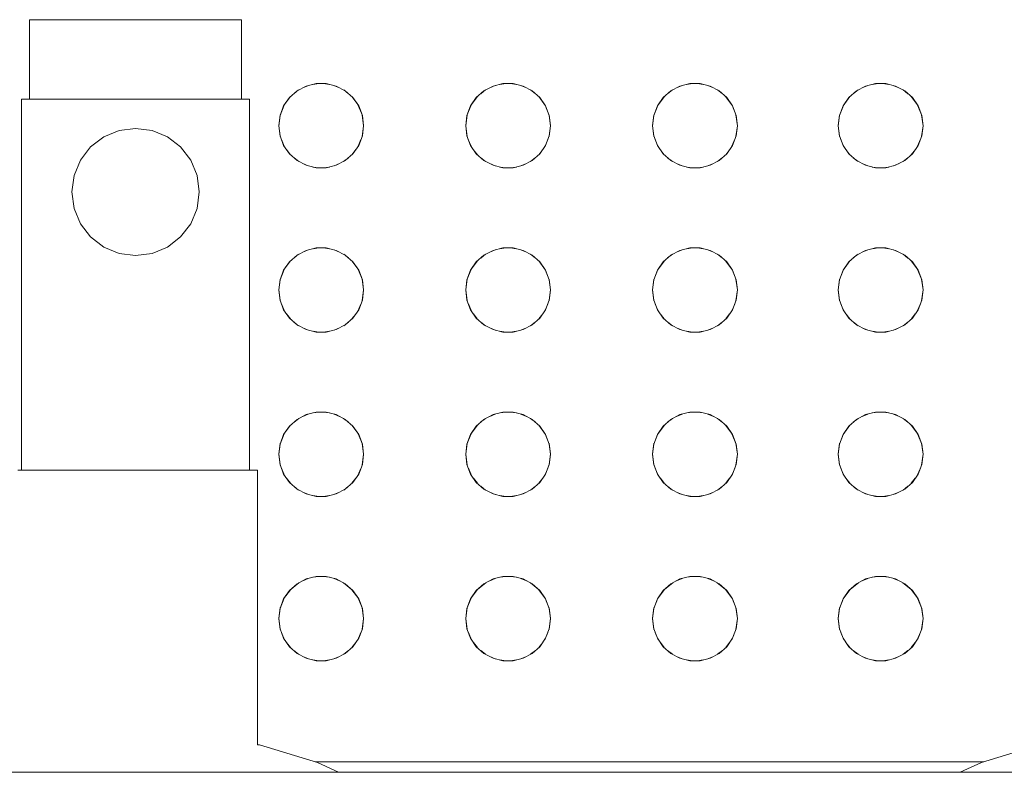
# Model space of a CAD drawing. Header units: millimetres. Extents: x 2 to 902, y -447 to 199.
# Tile 470 of 656: x 21.264 to 21.636, y 147.93 to 148.214. Entities that reach past the tile are written whole.
import ezdxf

# ---------------------------------------------------------------- set-up
doc = ezdxf.new("R2010")
doc.units = ezdxf.units.MM
doc.header["$MEASUREMENT"] = 0
doc.layers.add('IFC-Elemento construtivo genérico-Contorno', color=253, linetype='Continuous', lineweight=5)

msp = doc.modelspace()

# ---------------------------------------------------------------- linework, layer by layer
at = {"layer": 'IFC-Elemento construtivo genérico-Contorno', "color": 7, "lineweight": 5}
for p, q in [((21.26811, 148.2144), (21.26947, 148.2144)), ((21.26811, 148.1844), (21.26811, 148.2144)), ((21.26947, 148.2144), (21.27346, 148.2144)), ((21.27346, 148.2144), (21.27982, 148.2144)), ((21.27982, 148.2144), (21.28811, 148.2144)), ((21.28811, 148.2144), (21.29775, 148.2144)), ((21.29775, 148.2144), (21.30811, 148.2144)), ((21.30811, 148.2144), (21.31846, 148.2144)), ((21.31846, 148.2144), (21.32811, 148.2144)), ((21.32811, 148.2144), (21.33639, 148.2144)), ((21.33639, 148.2144), (21.34275, 148.2144)), ((21.34275, 148.2144), (21.34674, 148.2144)), ((21.34674, 148.2144), (21.34811, 148.2144)), ((21.34811, 148.1844), (21.34811, 148.2144)), ((21.36613, 148.185), (21.36902, 148.18756)), ((21.36777, 148.18646), (21.36961, 148.18788)), ((21.36902, 148.18756), (21.37243, 148.18936)), ((21.37117, 148.1887), (21.37329, 148.18956)), ((21.37243, 148.18936), (21.37618, 148.19028)), ((21.37496, 148.18997), (21.37722, 148.19028)), ((21.37618, 148.19028), (21.38004, 148.19028)), ((21.379, 148.19028), (21.38125, 148.18997)), ((21.38004, 148.19028), (21.38378, 148.18936)), ((21.38292, 148.18957), (21.38505, 148.18869)), ((21.38378, 148.18936), (21.38719, 148.18756)), ((21.3866, 148.18788), (21.38842, 148.18648)), ((21.38719, 148.18756), (21.39008, 148.185)), ((21.43662, 148.185), (21.43951, 148.18756)), ((21.43828, 148.18647), (21.4401, 148.18788)), ((21.43951, 148.18756), (21.44292, 148.18936)), ((21.44166, 148.1887), (21.44378, 148.18956)), ((21.44292, 148.18936), (21.44667, 148.19028)), ((21.44546, 148.18997), (21.44771, 148.19028)), ((21.44667, 148.19028), (21.45053, 148.19028)), ((21.44949, 148.19028), (21.45174, 148.18997)), ((21.45053, 148.19028), (21.45427, 148.18936)), ((21.45341, 148.18956), (21.45554, 148.1887)), ((21.45427, 148.18936), (21.45769, 148.18756)), ((21.45709, 148.18788), (21.45892, 148.18647)), ((21.45769, 148.18756), (21.46057, 148.185)), ((21.50711, 148.185), (21.51, 148.18756)), ((21.50878, 148.18648), (21.5106, 148.18788)), ((21.51, 148.18756), (21.51342, 148.18936)), ((21.51215, 148.18869), (21.51428, 148.18957)), ((21.51342, 148.18936), (21.51716, 148.19028)), ((21.51594, 148.18997), (21.5182, 148.19028)), ((21.51716, 148.19028), (21.52102, 148.19028)), ((21.51998, 148.19028), (21.52223, 148.18997)), ((21.52102, 148.19028), (21.52476, 148.18936)), ((21.5239, 148.18956), (21.52603, 148.18869)), ((21.52476, 148.18936), (21.52818, 148.18756)), ((21.52758, 148.18788), (21.52943, 148.18646)), ((21.52818, 148.18756), (21.53107, 148.185)), ((21.57711, 148.185), (21.58, 148.18756)), ((21.57878, 148.18648), (21.5806, 148.18788)), ((21.58, 148.18756), (21.58342, 148.18936)), ((21.58215, 148.18869), (21.58428, 148.18957)), ((21.58342, 148.18936), (21.58716, 148.19028)), ((21.58594, 148.18997), (21.5882, 148.19028)), ((21.58716, 148.19028), (21.59102, 148.19028)), ((21.58998, 148.19028), (21.59223, 148.18997)), ((21.59102, 148.19028), (21.59476, 148.18936)), ((21.5939, 148.18956), (21.59603, 148.18869)), ((21.59476, 148.18936), (21.59818, 148.18756)), ((21.59758, 148.18788), (21.59943, 148.18646)), ((21.59818, 148.18756), (21.60107, 148.185)), ((21.2651, 148.1844), (21.26657, 148.1844)), ((21.2651, 148.0444), (21.2651, 148.1844)), ((21.26657, 148.1844), (21.27087, 148.1844)), ((21.26947, 148.1844), (21.27346, 148.1844)), ((21.27087, 148.1844), (21.2777, 148.1844)), ((21.27346, 148.1844), (21.27982, 148.1844)), ((21.2777, 148.1844), (21.28661, 148.1844)), ((21.27982, 148.1844), (21.28811, 148.1844)), ((21.28661, 148.1844), (21.29698, 148.1844)), ((21.28811, 148.1844), (21.29775, 148.1844)), ((21.29698, 148.1844), (21.30811, 148.1844)), ((21.30811, 148.1844), (21.31924, 148.1844)), ((21.31846, 148.1844), (21.32811, 148.1844)), ((21.31924, 148.1844), (21.32961, 148.1844)), ((21.32811, 148.1844), (21.33639, 148.1844)), ((21.32961, 148.1844), (21.33851, 148.1844)), ((21.33639, 148.1844), (21.34275, 148.1844)), ((21.33851, 148.1844), (21.34534, 148.1844)), ((21.34275, 148.1844), (21.34674, 148.1844)), ((21.34534, 148.1844), (21.34964, 148.1844)), ((21.34964, 148.1844), (21.35111, 148.1844)), ((21.35111, 148.0444), (21.35111, 148.1844)), ((21.36394, 148.18183), (21.36655, 148.18538)), ((21.36394, 148.18183), (21.36613, 148.185)), ((21.38967, 148.18537), (21.39227, 148.18183)), ((21.39008, 148.185), (21.39227, 148.18183)), ((21.43443, 148.18183), (21.43704, 148.18538)), ((21.43443, 148.18183), (21.43662, 148.185)), ((21.46016, 148.18538), (21.46277, 148.18183)), ((21.46057, 148.185), (21.46277, 148.18183)), ((21.50492, 148.18183), (21.50753, 148.18537)), ((21.50492, 148.18183), (21.50711, 148.185)), ((21.53065, 148.18538), (21.53326, 148.18183)), ((21.53107, 148.185), (21.53326, 148.18183)), ((21.57492, 148.18183), (21.57753, 148.18537)), ((21.57492, 148.18183), (21.57711, 148.185)), ((21.60065, 148.18538), (21.60326, 148.18183)), ((21.60107, 148.185), (21.60326, 148.18183)), ((21.36257, 148.17823), (21.36414, 148.18212)), ((21.36257, 148.17823), (21.36394, 148.18183)), ((21.39209, 148.18207), (21.39364, 148.17823)), ((21.39227, 148.18183), (21.39364, 148.17823)), ((21.43306, 148.17823), (21.43463, 148.18212)), ((21.43306, 148.17823), (21.43443, 148.18183)), ((21.46256, 148.18212), (21.46413, 148.17823)), ((21.46277, 148.18183), (21.46413, 148.17823)), ((21.50355, 148.17823), (21.5051, 148.18207)), ((21.50355, 148.17823), (21.50492, 148.18183)), ((21.53306, 148.18212), (21.53463, 148.17823)), ((21.53326, 148.18183), (21.53463, 148.17823)), ((21.57355, 148.17823), (21.5751, 148.18207)), ((21.57355, 148.17823), (21.57492, 148.18183)), ((21.60306, 148.18212), (21.60463, 148.17823)), ((21.60326, 148.18183), (21.60463, 148.17823)), ((21.36211, 148.1744), (21.36265, 148.17854)), ((21.36211, 148.1744), (21.36257, 148.17823)), ((21.39356, 148.17854), (21.39411, 148.1744)), ((21.39364, 148.17823), (21.39411, 148.1744)), ((21.4326, 148.1744), (21.43314, 148.17854)), ((21.4326, 148.1744), (21.43306, 148.17823)), ((21.46405, 148.17854), (21.4646, 148.1744)), ((21.46413, 148.17823), (21.4646, 148.1744)), ((21.50309, 148.1744), (21.50363, 148.17854)), ((21.50309, 148.1744), (21.50355, 148.17823)), ((21.53454, 148.17854), (21.53509, 148.1744)), ((21.53463, 148.17823), (21.53509, 148.1744)), ((21.57309, 148.1744), (21.57363, 148.17854)), ((21.57309, 148.1744), (21.57355, 148.17823)), ((21.60454, 148.17854), (21.60509, 148.1744)), ((21.60463, 148.17823), (21.60509, 148.1744)), ((21.29611, 148.17018), (21.30189, 148.17258)), ((21.30189, 148.17258), (21.30811, 148.17339)), ((21.30811, 148.17339), (21.31432, 148.17258)), ((21.31432, 148.17258), (21.3201, 148.17018)), ((21.36211, 148.1744), (21.36265, 148.17026)), ((21.36211, 148.1744), (21.36257, 148.17057)), ((21.39356, 148.17026), (21.39411, 148.1744)), ((21.39364, 148.17057), (21.39411, 148.1744)), ((21.4326, 148.1744), (21.43314, 148.17026)), ((21.4326, 148.1744), (21.43306, 148.17057)), ((21.46405, 148.17026), (21.4646, 148.1744)), ((21.46413, 148.17057), (21.4646, 148.1744)), ((21.50309, 148.1744), (21.50363, 148.17026)), ((21.50309, 148.1744), (21.50355, 148.17057)), ((21.53454, 148.17026), (21.53509, 148.1744)), ((21.53463, 148.17057), (21.53509, 148.1744)), ((21.57309, 148.1744), (21.57363, 148.17026)), ((21.57309, 148.1744), (21.57355, 148.17057)), ((21.60454, 148.17026), (21.60509, 148.1744)), ((21.60463, 148.17057), (21.60509, 148.1744)), ((21.29113, 148.16637), (21.29611, 148.17018)), ((21.3201, 148.17018), (21.32508, 148.16637)), ((21.36257, 148.17057), (21.36394, 148.16696)), ((21.36308, 148.16921), (21.36414, 148.16666)), ((21.39207, 148.16666), (21.3931, 148.16914)), ((21.39227, 148.16696), (21.39364, 148.17057)), ((21.43306, 148.17057), (21.43443, 148.16696)), ((21.43359, 148.16916), (21.43463, 148.16666)), ((21.46256, 148.16666), (21.46362, 148.16921)), ((21.46277, 148.16696), (21.46413, 148.17057)), ((21.50355, 148.17057), (21.50492, 148.16696)), ((21.50408, 148.16919), (21.50512, 148.16666)), ((21.53305, 148.16666), (21.53413, 148.16926)), ((21.53326, 148.16696), (21.53463, 148.17057)), ((21.57355, 148.17057), (21.57492, 148.16696)), ((21.57408, 148.16919), (21.57512, 148.16666)), ((21.60305, 148.16666), (21.60413, 148.16926)), ((21.60326, 148.16696), (21.60463, 148.17057)), ((21.28732, 148.1614), (21.29113, 148.16637)), ((21.32508, 148.16637), (21.32889, 148.1614)), ((21.36394, 148.16696), (21.36613, 148.16378)), ((21.36498, 148.16544), (21.36652, 148.16343)), ((21.3897, 148.16344), (21.39121, 148.16541)), ((21.39008, 148.16378), (21.39227, 148.16696)), ((21.43443, 148.16696), (21.43662, 148.16378)), ((21.43548, 148.16543), (21.43701, 148.16344)), ((21.46019, 148.16344), (21.46171, 148.16543)), ((21.46057, 148.16378), (21.46277, 148.16696)), ((21.50492, 148.16696), (21.50711, 148.16378)), ((21.50598, 148.16541), (21.5075, 148.16344)), ((21.53068, 148.16343), (21.53222, 148.16544)), ((21.53107, 148.16378), (21.53326, 148.16696)), ((21.57492, 148.16696), (21.57711, 148.16378)), ((21.57598, 148.16541), (21.5775, 148.16344)), ((21.60068, 148.16343), (21.60222, 148.16544)), ((21.60107, 148.16378), (21.60326, 148.16696)), ((21.28492, 148.15561), (21.28732, 148.1614)), ((21.32889, 148.1614), (21.33129, 148.15561)), ((21.36613, 148.16378), (21.36902, 148.16122)), ((21.36775, 148.16235), (21.36964, 148.1609)), ((21.36902, 148.16122), (21.37243, 148.15944)), ((21.38378, 148.15944), (21.38719, 148.16122)), ((21.38657, 148.1609), (21.38845, 148.16233)), ((21.38719, 148.16122), (21.39008, 148.16378)), ((21.43662, 148.16378), (21.43951, 148.16122)), ((21.43825, 148.16234), (21.44013, 148.1609)), ((21.43951, 148.16122), (21.44292, 148.15944)), ((21.45427, 148.15944), (21.45769, 148.16122)), ((21.45707, 148.1609), (21.45894, 148.16234)), ((21.45769, 148.16122), (21.46057, 148.16378)), ((21.50711, 148.16378), (21.51, 148.16122)), ((21.50875, 148.16233), (21.51062, 148.1609)), ((21.51, 148.16122), (21.51342, 148.15944)), ((21.52476, 148.15944), (21.52818, 148.16122)), ((21.52755, 148.16089), (21.52945, 148.16235)), ((21.52818, 148.16122), (21.53107, 148.16378)), ((21.57711, 148.16378), (21.58, 148.16122)), ((21.57875, 148.16233), (21.58062, 148.1609)), ((21.58, 148.16122), (21.58342, 148.15944)), ((21.59476, 148.15944), (21.59818, 148.16122)), ((21.59755, 148.16089), (21.59945, 148.16235)), ((21.59818, 148.16122), (21.60107, 148.16378)), ((21.37116, 148.1601), (21.37325, 148.15923)), ((21.37243, 148.15944), (21.37618, 148.15851)), ((21.37499, 148.1588), (21.37722, 148.15851)), ((21.37618, 148.15851), (21.38004, 148.15851)), ((21.379, 148.15851), (21.38123, 148.1588)), ((21.38004, 148.15851), (21.38378, 148.15944)), ((21.38295, 148.15923), (21.38506, 148.1601)), ((21.44165, 148.1601), (21.44375, 148.15923)), ((21.44292, 148.15944), (21.44667, 148.15851)), ((21.44548, 148.1588), (21.44771, 148.15851)), ((21.44667, 148.15851), (21.45053, 148.15851)), ((21.44949, 148.15851), (21.45172, 148.1588)), ((21.45053, 148.15851), (21.45427, 148.15944)), ((21.45345, 148.15923), (21.45555, 148.1601)), ((21.51214, 148.1601), (21.51424, 148.15923)), ((21.51342, 148.15944), (21.51716, 148.15851)), ((21.51597, 148.1588), (21.5182, 148.15851)), ((21.51716, 148.15851), (21.52102, 148.15851)), ((21.51998, 148.15851), (21.52221, 148.1588)), ((21.52102, 148.15851), (21.52476, 148.15944)), ((21.52394, 148.15923), (21.52604, 148.1601)), ((21.58214, 148.1601), (21.58424, 148.15923)), ((21.58342, 148.15944), (21.58716, 148.15851)), ((21.58597, 148.1588), (21.5882, 148.15851)), ((21.58716, 148.15851), (21.59102, 148.15851)), ((21.58998, 148.15851), (21.59221, 148.1588)), ((21.59102, 148.15851), (21.59476, 148.15944)), ((21.59394, 148.15923), (21.59604, 148.1601)), ((21.28411, 148.1494), (21.28492, 148.15561)), ((21.33129, 148.15561), (21.33211, 148.1494)), ((21.28411, 148.1494), (21.28492, 148.14319)), ((21.33129, 148.14319), (21.33211, 148.1494)), ((21.28492, 148.14319), (21.28732, 148.1374)), ((21.32889, 148.1374), (21.33129, 148.14319)), ((21.28732, 148.1374), (21.29113, 148.13243)), ((21.32508, 148.13243), (21.32889, 148.1374)), ((21.29113, 148.13243), (21.29611, 148.12861)), ((21.3201, 148.12861), (21.32508, 148.13243)), ((21.29611, 148.12861), (21.30189, 148.12621)), ((21.31432, 148.12621), (21.3201, 148.12861)), ((21.36902, 148.12556), (21.37243, 148.12736)), ((21.3712, 148.1267), (21.37324, 148.12755)), ((21.37243, 148.12736), (21.37618, 148.12828)), ((21.37503, 148.12799), (21.3772, 148.12828)), ((21.37618, 148.12828), (21.38004, 148.12828)), ((21.37901, 148.12828), (21.38119, 148.12799)), ((21.38004, 148.12828), (21.38378, 148.12736)), ((21.38297, 148.12755), (21.38503, 148.1267)), ((21.38378, 148.12736), (21.38719, 148.12556)), ((21.43951, 148.12556), (21.44292, 148.12736)), ((21.44168, 148.1267), (21.44373, 148.12755)), ((21.44292, 148.12736), (21.44667, 148.12828)), ((21.44552, 148.12799), (21.44769, 148.12828)), ((21.44667, 148.12828), (21.45053, 148.12828)), ((21.4495, 148.12828), (21.45168, 148.12799)), ((21.45053, 148.12828), (21.45427, 148.12736)), ((21.45346, 148.12755), (21.45551, 148.1267)), ((21.45427, 148.12736), (21.45769, 148.12556)), ((21.51, 148.12556), (21.51342, 148.12736)), ((21.51217, 148.1267), (21.51423, 148.12755)), ((21.51342, 148.12736), (21.51716, 148.12828)), ((21.51601, 148.12799), (21.51819, 148.12828)), ((21.51716, 148.12828), (21.52102, 148.12828)), ((21.51999, 148.12828), (21.52217, 148.12799)), ((21.52102, 148.12828), (21.52476, 148.12736)), ((21.52395, 148.12755), (21.52601, 148.1267)), ((21.52476, 148.12736), (21.52818, 148.12556)), ((21.58, 148.12556), (21.58342, 148.12736)), ((21.58217, 148.1267), (21.58423, 148.12755)), ((21.58342, 148.12736), (21.58716, 148.12828)), ((21.58601, 148.12799), (21.58819, 148.12828)), ((21.58716, 148.12828), (21.59102, 148.12828)), ((21.58999, 148.12828), (21.59217, 148.12799)), ((21.59102, 148.12828), (21.59476, 148.12736)), ((21.59395, 148.12755), (21.59601, 148.1267)), ((21.59476, 148.12736), (21.59818, 148.12556)), ((21.30189, 148.12621), (21.30811, 148.12539)), ((21.30811, 148.12539), (21.31432, 148.12621)), ((21.36613, 148.123), (21.36902, 148.12556)), ((21.36777, 148.12446), (21.36961, 148.12587)), ((21.3866, 148.12587), (21.38842, 148.12448)), ((21.38719, 148.12556), (21.39008, 148.123)), ((21.43662, 148.123), (21.43951, 148.12556)), ((21.43828, 148.12447), (21.4401, 148.12587)), ((21.45709, 148.12587), (21.45892, 148.12447)), ((21.45769, 148.12556), (21.46057, 148.123)), ((21.50711, 148.123), (21.51, 148.12556)), ((21.50878, 148.12448), (21.5106, 148.12587)), ((21.52758, 148.12587), (21.52943, 148.12446)), ((21.52818, 148.12556), (21.53107, 148.123)), ((21.57711, 148.123), (21.58, 148.12556)), ((21.57878, 148.12448), (21.5806, 148.12587)), ((21.59758, 148.12587), (21.59943, 148.12446)), ((21.59818, 148.12556), (21.60107, 148.123)), ((21.36257, 148.11622), (21.36414, 148.12012)), ((21.36257, 148.11622), (21.36394, 148.11983)), ((21.36394, 148.11983), (21.36655, 148.12337)), ((21.36394, 148.11983), (21.36613, 148.123)), ((21.38967, 148.12336), (21.39227, 148.11983)), ((21.39008, 148.123), (21.39227, 148.11983)), ((21.39209, 148.12007), (21.39364, 148.11622)), ((21.39227, 148.11983), (21.39364, 148.11622)), ((21.43306, 148.11622), (21.43463, 148.12012)), ((21.43306, 148.11622), (21.43443, 148.11983)), ((21.43443, 148.11983), (21.43704, 148.12337)), ((21.43443, 148.11983), (21.43662, 148.123)), ((21.46016, 148.12337), (21.46277, 148.11983)), ((21.46057, 148.123), (21.46277, 148.11983)), ((21.46256, 148.12012), (21.46413, 148.11622)), ((21.46277, 148.11983), (21.46413, 148.11622)), ((21.50355, 148.11622), (21.5051, 148.12007)), ((21.50355, 148.11622), (21.50492, 148.11983)), ((21.50492, 148.11983), (21.50753, 148.12336)), ((21.50492, 148.11983), (21.50711, 148.123)), ((21.53065, 148.12337), (21.53326, 148.11983)), ((21.53107, 148.123), (21.53326, 148.11983)), ((21.53306, 148.12012), (21.53463, 148.11622)), ((21.53326, 148.11983), (21.53463, 148.11622)), ((21.57355, 148.11622), (21.5751, 148.12007)), ((21.57355, 148.11622), (21.57492, 148.11983)), ((21.57492, 148.11983), (21.57753, 148.12336)), ((21.57492, 148.11983), (21.57711, 148.123)), ((21.60065, 148.12337), (21.60326, 148.11983)), ((21.60107, 148.123), (21.60326, 148.11983)), ((21.60306, 148.12012), (21.60463, 148.11622)), ((21.60326, 148.11983), (21.60463, 148.11622)), ((21.36211, 148.1124), (21.36265, 148.11654)), ((21.36211, 148.1124), (21.36257, 148.11622)), ((21.39356, 148.11654), (21.39411, 148.1124)), ((21.39364, 148.11622), (21.39411, 148.1124)), ((21.4326, 148.1124), (21.43314, 148.11654)), ((21.4326, 148.1124), (21.43306, 148.11622)), ((21.46405, 148.11654), (21.4646, 148.1124)), ((21.46413, 148.11622), (21.4646, 148.1124)), ((21.50309, 148.1124), (21.50363, 148.11654)), ((21.50309, 148.1124), (21.50355, 148.11622)), ((21.53454, 148.11654), (21.53509, 148.1124)), ((21.53463, 148.11622), (21.53509, 148.1124)), ((21.57309, 148.1124), (21.57363, 148.11654)), ((21.57309, 148.1124), (21.57355, 148.11622)), ((21.60454, 148.11654), (21.60509, 148.1124)), ((21.60463, 148.11622), (21.60509, 148.1124)), ((21.36211, 148.1124), (21.36265, 148.10826)), ((21.36211, 148.1124), (21.36257, 148.10857)), ((21.39356, 148.10826), (21.39411, 148.1124)), ((21.39364, 148.10857), (21.39411, 148.1124)), ((21.4326, 148.1124), (21.43314, 148.10826)), ((21.4326, 148.1124), (21.43306, 148.10857)), ((21.46405, 148.10826), (21.4646, 148.1124)), ((21.46413, 148.10857), (21.4646, 148.1124)), ((21.50309, 148.1124), (21.50363, 148.10826)), ((21.50309, 148.1124), (21.50355, 148.10857)), ((21.53454, 148.10826), (21.53509, 148.1124)), ((21.53463, 148.10857), (21.53509, 148.1124)), ((21.57309, 148.1124), (21.57363, 148.10826)), ((21.57309, 148.1124), (21.57355, 148.10857)), ((21.60454, 148.10826), (21.60509, 148.1124)), ((21.60463, 148.10857), (21.60509, 148.1124)), ((21.36257, 148.10857), (21.36394, 148.10496)), ((21.3631, 148.10717), (21.36425, 148.1044)), ((21.36394, 148.10496), (21.36613, 148.10179)), ((21.39008, 148.10179), (21.39227, 148.10496)), ((21.39196, 148.1044), (21.39308, 148.1071)), ((21.39227, 148.10496), (21.39364, 148.10857)), ((21.43306, 148.10857), (21.43443, 148.10496)), ((21.43361, 148.10712), (21.43474, 148.1044)), ((21.43443, 148.10496), (21.43662, 148.10179)), ((21.46057, 148.10179), (21.46277, 148.10496)), ((21.46245, 148.1044), (21.4636, 148.10717)), ((21.46277, 148.10496), (21.46413, 148.10857)), ((21.50355, 148.10857), (21.50492, 148.10496)), ((21.50409, 148.10714), (21.50523, 148.1044)), ((21.50492, 148.10496), (21.50711, 148.10179)), ((21.53107, 148.10179), (21.53326, 148.10496)), ((21.53295, 148.1044), (21.53412, 148.10722)), ((21.53326, 148.10496), (21.53463, 148.10857)), ((21.57355, 148.10857), (21.57492, 148.10496)), ((21.57409, 148.10714), (21.57523, 148.1044)), ((21.57492, 148.10496), (21.57711, 148.10179)), ((21.60107, 148.10179), (21.60326, 148.10496)), ((21.60295, 148.1044), (21.60412, 148.10722)), ((21.60326, 148.10496), (21.60463, 148.10857)), ((21.36505, 148.10335), (21.3665, 148.10147)), ((21.36613, 148.10179), (21.36902, 148.09923)), ((21.38719, 148.09923), (21.39008, 148.10179)), ((21.38972, 148.10147), (21.39114, 148.10332)), ((21.43555, 148.10334), (21.43698, 148.10147)), ((21.43662, 148.10179), (21.43951, 148.09923)), ((21.45769, 148.09923), (21.46057, 148.10179)), ((21.46021, 148.10147), (21.46165, 148.10334)), ((21.50605, 148.10332), (21.50747, 148.10147)), ((21.50711, 148.10179), (21.51, 148.09923)), ((21.52818, 148.09923), (21.53107, 148.10179)), ((21.5307, 148.10147), (21.53215, 148.10335)), ((21.57605, 148.10332), (21.57747, 148.10147)), ((21.57711, 148.10179), (21.58, 148.09923)), ((21.59818, 148.09923), (21.60107, 148.10179)), ((21.6007, 148.10147), (21.60215, 148.10335)), ((21.36783, 148.10028), (21.3696, 148.09892)), ((21.36902, 148.09923), (21.37243, 148.09744)), ((21.3712, 148.09808), (21.37324, 148.09724)), ((21.38297, 148.09723), (21.38503, 148.09809)), ((21.38378, 148.09744), (21.38719, 148.09923)), ((21.38661, 148.09892), (21.38837, 148.10027)), ((21.43833, 148.10027), (21.4401, 148.09892)), ((21.43951, 148.09923), (21.44292, 148.09744)), ((21.44168, 148.09809), (21.44373, 148.09724)), ((21.45346, 148.09723), (21.45551, 148.09809)), ((21.45427, 148.09744), (21.45769, 148.09923)), ((21.4571, 148.09892), (21.45886, 148.10027)), ((21.50883, 148.10027), (21.51059, 148.09892)), ((21.51, 148.09923), (21.51342, 148.09744)), ((21.51217, 148.09809), (21.51423, 148.09723)), ((21.52395, 148.09723), (21.52601, 148.09809)), ((21.52476, 148.09744), (21.52818, 148.09923)), ((21.52759, 148.09892), (21.52937, 148.10029)), ((21.57883, 148.10027), (21.58059, 148.09892)), ((21.58, 148.09923), (21.58342, 148.09744)), ((21.58217, 148.09809), (21.58423, 148.09723)), ((21.59395, 148.09723), (21.59601, 148.09809)), ((21.59476, 148.09744), (21.59818, 148.09923)), ((21.59759, 148.09892), (21.59937, 148.10029)), ((21.37243, 148.09744), (21.37618, 148.09652)), ((21.37503, 148.0968), (21.3772, 148.09652)), ((21.37618, 148.09652), (21.38004, 148.09652)), ((21.37901, 148.09652), (21.38119, 148.0968)), ((21.38004, 148.09652), (21.38378, 148.09744)), ((21.44292, 148.09744), (21.44667, 148.09652)), ((21.44552, 148.0968), (21.44769, 148.09652)), ((21.44667, 148.09652), (21.45053, 148.09652)), ((21.4495, 148.09652), (21.45168, 148.0968)), ((21.45053, 148.09652), (21.45427, 148.09744)), ((21.51342, 148.09744), (21.51716, 148.09652)), ((21.51601, 148.0968), (21.51819, 148.09652)), ((21.51716, 148.09652), (21.52102, 148.09652)), ((21.51999, 148.09652), (21.52217, 148.0968)), ((21.52102, 148.09652), (21.52476, 148.09744)), ((21.58342, 148.09744), (21.58716, 148.09652)), ((21.58601, 148.0968), (21.58819, 148.09652)), ((21.58716, 148.09652), (21.59102, 148.09652)), ((21.58999, 148.09652), (21.59217, 148.0968)), ((21.59102, 148.09652), (21.59476, 148.09744)), ((21.36902, 148.06357), (21.37243, 148.06536)), ((21.37116, 148.06469), (21.37325, 148.06556)), ((21.37243, 148.06536), (21.37618, 148.06628)), ((21.37499, 148.06599), (21.37722, 148.06628)), ((21.37618, 148.06628), (21.38004, 148.06628)), ((21.379, 148.06628), (21.38123, 148.06599)), ((21.38004, 148.06628), (21.38378, 148.06536)), ((21.38295, 148.06556), (21.38506, 148.06468)), ((21.38378, 148.06536), (21.38719, 148.06357)), ((21.43951, 148.06357), (21.44292, 148.06536)), ((21.44165, 148.06469), (21.44375, 148.06556)), ((21.44292, 148.06536), (21.44667, 148.06628)), ((21.44548, 148.06599), (21.44771, 148.06628)), ((21.44667, 148.06628), (21.45053, 148.06628)), ((21.44949, 148.06628), (21.45172, 148.06599)), ((21.45053, 148.06628), (21.45427, 148.06536)), ((21.45345, 148.06556), (21.45555, 148.06469)), ((21.45427, 148.06536), (21.45769, 148.06357)), ((21.51, 148.06357), (21.51342, 148.06536)), ((21.51214, 148.06468), (21.51424, 148.06556)), ((21.51342, 148.06536), (21.51716, 148.06628)), ((21.51597, 148.06599), (21.5182, 148.06628)), ((21.51716, 148.06628), (21.52102, 148.06628)), ((21.51998, 148.06628), (21.52221, 148.06599)), ((21.52102, 148.06628), (21.52476, 148.06536)), ((21.52394, 148.06556), (21.52604, 148.06468)), ((21.52476, 148.06536), (21.52818, 148.06357)), ((21.58, 148.06357), (21.58342, 148.06536)), ((21.58214, 148.06468), (21.58424, 148.06556)), ((21.58342, 148.06536), (21.58716, 148.06628)), ((21.58597, 148.06599), (21.5882, 148.06628)), ((21.58716, 148.06628), (21.59102, 148.06628)), ((21.58998, 148.06628), (21.59221, 148.06599)), ((21.59102, 148.06628), (21.59476, 148.06536)), ((21.59394, 148.06556), (21.59604, 148.06468)), ((21.59476, 148.06536), (21.59818, 148.06357)), ((21.36394, 148.05784), (21.36655, 148.06138)), ((21.36394, 148.05784), (21.36613, 148.06101)), ((21.36613, 148.06101), (21.36902, 148.06357)), ((21.36775, 148.06245), (21.36964, 148.06389)), ((21.38657, 148.06389), (21.38845, 148.06246)), ((21.38719, 148.06357), (21.39008, 148.06101)), ((21.38967, 148.06137), (21.39227, 148.05784)), ((21.39008, 148.06101), (21.39227, 148.05784)), ((21.43443, 148.05784), (21.43704, 148.06138)), ((21.43443, 148.05784), (21.43662, 148.06101)), ((21.43662, 148.06101), (21.43951, 148.06357)), ((21.43825, 148.06246), (21.44013, 148.06389)), ((21.45707, 148.06389), (21.45894, 148.06246)), ((21.45769, 148.06357), (21.46057, 148.06101)), ((21.46016, 148.06138), (21.46277, 148.05784)), ((21.46057, 148.06101), (21.46277, 148.05784)), ((21.50492, 148.05784), (21.50753, 148.06137)), ((21.50492, 148.05784), (21.50711, 148.06101)), ((21.50711, 148.06101), (21.51, 148.06357)), ((21.50875, 148.06246), (21.51062, 148.06389)), ((21.52755, 148.06389), (21.52945, 148.06245)), ((21.52818, 148.06357), (21.53107, 148.06101)), ((21.53065, 148.06138), (21.53326, 148.05784)), ((21.53107, 148.06101), (21.53326, 148.05784)), ((21.57492, 148.05784), (21.57753, 148.06137)), ((21.57492, 148.05784), (21.57711, 148.06101)), ((21.57711, 148.06101), (21.58, 148.06357)), ((21.57875, 148.06246), (21.58062, 148.06389)), ((21.59755, 148.06389), (21.59945, 148.06245)), ((21.59818, 148.06357), (21.60107, 148.06101)), ((21.60065, 148.06138), (21.60326, 148.05784)), ((21.60107, 148.06101), (21.60326, 148.05784)), ((21.36257, 148.05422), (21.36415, 148.05814)), ((21.36257, 148.05422), (21.36394, 148.05784)), ((21.39207, 148.05814), (21.39364, 148.05422)), ((21.39227, 148.05784), (21.39364, 148.05422)), ((21.43306, 148.05422), (21.43464, 148.05814)), ((21.43306, 148.05422), (21.43443, 148.05784)), ((21.46255, 148.05814), (21.46413, 148.05422)), ((21.46277, 148.05784), (21.46413, 148.05422)), ((21.50355, 148.05422), (21.50513, 148.05813)), ((21.50355, 148.05422), (21.50492, 148.05784)), ((21.53305, 148.05814), (21.53463, 148.05422)), ((21.53326, 148.05784), (21.53463, 148.05422)), ((21.57355, 148.05422), (21.57513, 148.05813)), ((21.57355, 148.05422), (21.57492, 148.05784)), ((21.60305, 148.05814), (21.60463, 148.05422)), ((21.60326, 148.05784), (21.60463, 148.05422)), ((21.36211, 148.05039), (21.36265, 148.05454)), ((21.36211, 148.05039), (21.36257, 148.05422)), ((21.39356, 148.05454), (21.39411, 148.05039)), ((21.39364, 148.05422), (21.39411, 148.05039)), ((21.4326, 148.05039), (21.43314, 148.05454)), ((21.4326, 148.05039), (21.43306, 148.05422)), ((21.46405, 148.05454), (21.4646, 148.05039)), ((21.46413, 148.05422), (21.4646, 148.05039)), ((21.50309, 148.05039), (21.50363, 148.05454)), ((21.50309, 148.05039), (21.50355, 148.05422)), ((21.53454, 148.05454), (21.53509, 148.05039)), ((21.53463, 148.05422), (21.53509, 148.05039)), ((21.57309, 148.05039), (21.57363, 148.05454)), ((21.57309, 148.05039), (21.57355, 148.05422)), ((21.60454, 148.05454), (21.60509, 148.05039)), ((21.60463, 148.05422), (21.60509, 148.05039)), ((21.36211, 148.05039), (21.36265, 148.04625)), ((21.36211, 148.05039), (21.36257, 148.04657)), ((21.39356, 148.04625), (21.39411, 148.05039)), ((21.39364, 148.04657), (21.39411, 148.05039)), ((21.4326, 148.05039), (21.43314, 148.04625)), ((21.4326, 148.05039), (21.43306, 148.04657)), ((21.46405, 148.04625), (21.4646, 148.05039)), ((21.46413, 148.04657), (21.4646, 148.05039)), ((21.50309, 148.05039), (21.50363, 148.04625)), ((21.50309, 148.05039), (21.50355, 148.04657)), ((21.53454, 148.04625), (21.53509, 148.05039)), ((21.53463, 148.04657), (21.53509, 148.05039)), ((21.57309, 148.05039), (21.57363, 148.04625)), ((21.57309, 148.05039), (21.57355, 148.04657)), ((21.60454, 148.04625), (21.60509, 148.05039)), ((21.60463, 148.04657), (21.60509, 148.05039)), ((21.36257, 148.04657), (21.36394, 148.04296)), ((21.39227, 148.04296), (21.39364, 148.04657)), ((21.43306, 148.04657), (21.43443, 148.04296)), ((21.46277, 148.04296), (21.46413, 148.04657)), ((21.50355, 148.04657), (21.50492, 148.04296)), ((21.53326, 148.04296), (21.53463, 148.04657)), ((21.57355, 148.04657), (21.57492, 148.04296)), ((21.60326, 148.04296), (21.60463, 148.04657)), ((21.26367, 148.0444), (21.26827, 148.0444)), ((21.26827, 148.0444), (21.27558, 148.0444)), ((21.27558, 148.0444), (21.2851, 148.0444)), ((21.2851, 148.0444), (21.2962, 148.0444)), ((21.2962, 148.0444), (21.30811, 148.0444)), ((21.30811, 148.0444), (21.32001, 148.0444)), ((21.32001, 148.0444), (21.33111, 148.0444)), ((21.33111, 148.0444), (21.34063, 148.0444)), ((21.34063, 148.0444), (21.34794, 148.0444)), ((21.34794, 148.0444), (21.35254, 148.0444)), ((21.35254, 148.0444), (21.35411, 148.0444)), ((21.35411, 147.94078), (21.35411, 148.0444)), ((21.3631, 148.04517), (21.36425, 148.0424)), ((21.36394, 148.04296), (21.36613, 148.03979)), ((21.39008, 148.03979), (21.39227, 148.04296)), ((21.39196, 148.0424), (21.39308, 148.0451)), ((21.43361, 148.04512), (21.43474, 148.0424)), ((21.43443, 148.04296), (21.43662, 148.03979)), ((21.46057, 148.03979), (21.46277, 148.04296)), ((21.46245, 148.0424), (21.4636, 148.04517)), ((21.50409, 148.04514), (21.50523, 148.0424)), ((21.50492, 148.04296), (21.50711, 148.03979)), ((21.53107, 148.03979), (21.53326, 148.04296)), ((21.53295, 148.0424), (21.53412, 148.04522)), ((21.57409, 148.04514), (21.57523, 148.0424)), ((21.57492, 148.04296), (21.57711, 148.03979)), ((21.60107, 148.03979), (21.60326, 148.04296)), ((21.60295, 148.0424), (21.60412, 148.04522)), ((21.36503, 148.04138), (21.36652, 148.03945)), ((21.36613, 148.03979), (21.36902, 148.03723)), ((21.36777, 148.03833), (21.36961, 148.03692)), ((21.3866, 148.03692), (21.38842, 148.03831)), ((21.38719, 148.03723), (21.39008, 148.03979)), ((21.3897, 148.03945), (21.39116, 148.04135)), ((21.43553, 148.04137), (21.43701, 148.03945)), ((21.43662, 148.03979), (21.43951, 148.03723)), ((21.43828, 148.03832), (21.4401, 148.03692)), ((21.45709, 148.03692), (21.45892, 148.03832)), ((21.45769, 148.03723), (21.46057, 148.03979)), ((21.46019, 148.03945), (21.46167, 148.04137)), ((21.50603, 148.04135), (21.50749, 148.03945)), ((21.50711, 148.03979), (21.51, 148.03723)), ((21.50878, 148.03831), (21.5106, 148.03692)), ((21.52758, 148.03692), (21.52943, 148.03833)), ((21.52818, 148.03723), (21.53107, 148.03979)), ((21.53068, 148.03945), (21.53217, 148.04138)), ((21.57603, 148.04135), (21.57749, 148.03945)), ((21.57711, 148.03979), (21.58, 148.03723)), ((21.57878, 148.03831), (21.5806, 148.03692)), ((21.59758, 148.03692), (21.59943, 148.03833)), ((21.59818, 148.03723), (21.60107, 148.03979)), ((21.60068, 148.03945), (21.60217, 148.04138)), ((21.36902, 148.03723), (21.37243, 148.03543)), ((21.37117, 148.0361), (21.37329, 148.03522)), ((21.37243, 148.03543), (21.37618, 148.03452)), ((21.37496, 148.03481), (21.37722, 148.03452)), ((21.37618, 148.03452), (21.38004, 148.03452)), ((21.379, 148.03452), (21.38125, 148.03481)), ((21.38004, 148.03452), (21.38378, 148.03543)), ((21.38292, 148.03522), (21.38505, 148.0361)), ((21.38378, 148.03543), (21.38719, 148.03723)), ((21.43951, 148.03723), (21.44292, 148.03543)), ((21.44166, 148.0361), (21.44378, 148.03522)), ((21.44292, 148.03543), (21.44667, 148.03452)), ((21.44546, 148.03481), (21.44771, 148.03452)), ((21.44667, 148.03452), (21.45053, 148.03452)), ((21.44949, 148.03452), (21.45174, 148.03481)), ((21.45053, 148.03452), (21.45427, 148.03543)), ((21.45341, 148.03522), (21.45554, 148.0361)), ((21.45427, 148.03543), (21.45769, 148.03723)), ((21.51, 148.03723), (21.51342, 148.03543)), ((21.51215, 148.0361), (21.51428, 148.03522)), ((21.51342, 148.03543), (21.51716, 148.03452)), ((21.51594, 148.03481), (21.5182, 148.03452)), ((21.51716, 148.03452), (21.52102, 148.03452)), ((21.51998, 148.03452), (21.52223, 148.03481)), ((21.52102, 148.03452), (21.52476, 148.03543)), ((21.5239, 148.03522), (21.52603, 148.0361)), ((21.52476, 148.03543), (21.52818, 148.03723)), ((21.58, 148.03723), (21.58342, 148.03543)), ((21.58215, 148.0361), (21.58428, 148.03522)), ((21.58342, 148.03543), (21.58716, 148.03452)), ((21.58594, 148.03481), (21.5882, 148.03452)), ((21.58716, 148.03452), (21.59102, 148.03452)), ((21.58998, 148.03452), (21.59223, 148.03481)), ((21.59102, 148.03452), (21.59476, 148.03543)), ((21.5939, 148.03522), (21.59603, 148.0361)), ((21.59476, 148.03543), (21.59818, 148.03723)), ((21.36613, 147.99901), (21.36971, 148.00193)), ((21.36613, 147.99901), (21.36902, 148.00157)), ((21.36902, 148.00157), (21.37243, 148.00335)), ((21.37116, 148.00269), (21.37325, 148.00356)), ((21.37243, 148.00335), (21.37618, 148.00428)), ((21.37499, 148.00399), (21.37722, 148.00428)), ((21.37618, 148.00428), (21.38004, 148.00428)), ((21.379, 148.00428), (21.38123, 148.00399)), ((21.38004, 148.00428), (21.38378, 148.00335)), ((21.38295, 148.00356), (21.38506, 148.00268)), ((21.38378, 148.00335), (21.38719, 148.00157)), ((21.3865, 148.00193), (21.39008, 147.99901)), ((21.38719, 148.00157), (21.39008, 147.99901)), ((21.43662, 147.99901), (21.44021, 148.00193)), ((21.43662, 147.99901), (21.43951, 148.00157)), ((21.43951, 148.00157), (21.44292, 148.00335)), ((21.44165, 148.00269), (21.44375, 148.00356)), ((21.44292, 148.00335), (21.44667, 148.00428)), ((21.44548, 148.00399), (21.44771, 148.00428)), ((21.44667, 148.00428), (21.45053, 148.00428)), ((21.44949, 148.00428), (21.45172, 148.00399)), ((21.45053, 148.00428), (21.45427, 148.00335)), ((21.45345, 148.00356), (21.45555, 148.00269)), ((21.45427, 148.00335), (21.45769, 148.00157)), ((21.45699, 148.00193), (21.46057, 147.99901)), ((21.45769, 148.00157), (21.46057, 147.99901)), ((21.50711, 147.99901), (21.5107, 148.00193)), ((21.50711, 147.99901), (21.51, 148.00157)), ((21.51, 148.00157), (21.51342, 148.00335)), ((21.51214, 148.00268), (21.51424, 148.00356)), ((21.51342, 148.00335), (21.51716, 148.00428)), ((21.51597, 148.00399), (21.5182, 148.00428)), ((21.51716, 148.00428), (21.52102, 148.00428)), ((21.51998, 148.00428), (21.52221, 148.00399)), ((21.52102, 148.00428), (21.52476, 148.00335)), ((21.52394, 148.00356), (21.52604, 148.00268)), ((21.52476, 148.00335), (21.52818, 148.00157)), ((21.52748, 148.00194), (21.53107, 147.99901)), ((21.52818, 148.00157), (21.53107, 147.99901)), ((21.57711, 147.99901), (21.5807, 148.00193)), ((21.57711, 147.99901), (21.58, 148.00157)), ((21.58, 148.00157), (21.58342, 148.00335)), ((21.58214, 148.00268), (21.58424, 148.00356)), ((21.58342, 148.00335), (21.58716, 148.00428)), ((21.58597, 148.00399), (21.5882, 148.00428)), ((21.58716, 148.00428), (21.59102, 148.00428)), ((21.58998, 148.00428), (21.59221, 148.00399)), ((21.59102, 148.00428), (21.59476, 148.00335)), ((21.59394, 148.00356), (21.59604, 148.00268)), ((21.59476, 148.00335), (21.59818, 148.00157)), ((21.59748, 148.00194), (21.60107, 147.99901)), ((21.59818, 148.00157), (21.60107, 147.99901)), ((21.36394, 147.99583), (21.3665, 147.9993)), ((21.36394, 147.99583), (21.36613, 147.99901)), ((21.38972, 147.9993), (21.39227, 147.99583)), ((21.39008, 147.99901), (21.39227, 147.99583)), ((21.43443, 147.99583), (21.43698, 147.9993)), ((21.43443, 147.99583), (21.43662, 147.99901)), ((21.46021, 147.9993), (21.46277, 147.99583)), ((21.46057, 147.99901), (21.46277, 147.99583)), ((21.50492, 147.99583), (21.50748, 147.9993)), ((21.50492, 147.99583), (21.50711, 147.99901)), ((21.5307, 147.9993), (21.53326, 147.99583)), ((21.53107, 147.99901), (21.53326, 147.99583)), ((21.57492, 147.99583), (21.57748, 147.9993)), ((21.57492, 147.99583), (21.57711, 147.99901)), ((21.6007, 147.9993), (21.60326, 147.99583)), ((21.60107, 147.99901), (21.60326, 147.99583)), ((21.36257, 147.99222), (21.36414, 147.99613)), ((21.36257, 147.99222), (21.36394, 147.99583)), ((21.39209, 147.99608), (21.39364, 147.99222)), ((21.39227, 147.99583), (21.39364, 147.99222)), ((21.43306, 147.99222), (21.43463, 147.99613)), ((21.43306, 147.99222), (21.43443, 147.99583)), ((21.46256, 147.99613), (21.46413, 147.99222)), ((21.46277, 147.99583), (21.46413, 147.99222)), ((21.50355, 147.99222), (21.50511, 147.99608)), ((21.50355, 147.99222), (21.50492, 147.99583)), ((21.53306, 147.99613), (21.53463, 147.99222)), ((21.53326, 147.99583), (21.53463, 147.99222)), ((21.57355, 147.99222), (21.57511, 147.99608)), ((21.57355, 147.99222), (21.57492, 147.99583)), ((21.60306, 147.99613), (21.60463, 147.99222)), ((21.60326, 147.99583), (21.60463, 147.99222)), ((21.36211, 147.98839), (21.36265, 147.99253)), ((21.36211, 147.98839), (21.36257, 147.99222)), ((21.39356, 147.99253), (21.39411, 147.98839)), ((21.39364, 147.99222), (21.39411, 147.98839)), ((21.4326, 147.98839), (21.43314, 147.99253)), ((21.4326, 147.98839), (21.43306, 147.99222)), ((21.46405, 147.99253), (21.4646, 147.98839)), ((21.46413, 147.99222), (21.4646, 147.98839)), ((21.50309, 147.98839), (21.50363, 147.99253)), ((21.50309, 147.98839), (21.50355, 147.99222)), ((21.53454, 147.99253), (21.53509, 147.98839)), ((21.53463, 147.99222), (21.53509, 147.98839)), ((21.57309, 147.98839), (21.57363, 147.99253)), ((21.57309, 147.98839), (21.57355, 147.99222)), ((21.60454, 147.99253), (21.60509, 147.98839)), ((21.60463, 147.99222), (21.60509, 147.98839)), ((21.36211, 147.98839), (21.36265, 147.98425)), ((21.36211, 147.98839), (21.36257, 147.98456)), ((21.39356, 147.98425), (21.39411, 147.98839)), ((21.39364, 147.98456), (21.39411, 147.98839)), ((21.4326, 147.98839), (21.43314, 147.98425)), ((21.4326, 147.98839), (21.43306, 147.98456)), ((21.46405, 147.98425), (21.4646, 147.98839)), ((21.46413, 147.98456), (21.4646, 147.98839)), ((21.50309, 147.98839), (21.50363, 147.98425)), ((21.50309, 147.98839), (21.50355, 147.98456)), ((21.53454, 147.98425), (21.53509, 147.98839)), ((21.53463, 147.98456), (21.53509, 147.98839)), ((21.57309, 147.98839), (21.57363, 147.98425)), ((21.57309, 147.98839), (21.57355, 147.98456)), ((21.60454, 147.98425), (21.60509, 147.98839)), ((21.60463, 147.98456), (21.60509, 147.98839)), ((21.36257, 147.98456), (21.36394, 147.98096)), ((21.3631, 147.98317), (21.36425, 147.98039)), ((21.39196, 147.98039), (21.39308, 147.9831)), ((21.39227, 147.98096), (21.39364, 147.98456)), ((21.43306, 147.98456), (21.43443, 147.98096)), ((21.43361, 147.98312), (21.43474, 147.98039)), ((21.46245, 147.98039), (21.4636, 147.98317)), ((21.46277, 147.98096), (21.46413, 147.98456)), ((21.50355, 147.98456), (21.50492, 147.98096)), ((21.50409, 147.98314), (21.50523, 147.98039)), ((21.53295, 147.98039), (21.53412, 147.98322)), ((21.53326, 147.98096), (21.53463, 147.98456)), ((21.57355, 147.98456), (21.57492, 147.98096)), ((21.57409, 147.98314), (21.57523, 147.98039)), ((21.60295, 147.98039), (21.60412, 147.98322)), ((21.60326, 147.98096), (21.60463, 147.98456)), ((21.36394, 147.98096), (21.36613, 147.97779)), ((21.36503, 147.97938), (21.36652, 147.97745)), ((21.3897, 147.97745), (21.39116, 147.97935)), ((21.39008, 147.97779), (21.39227, 147.98096)), ((21.43443, 147.98096), (21.43662, 147.97779)), ((21.43553, 147.97937), (21.43701, 147.97745)), ((21.46019, 147.97745), (21.46167, 147.97937)), ((21.46057, 147.97779), (21.46277, 147.98096)), ((21.50492, 147.98096), (21.50711, 147.97779)), ((21.50603, 147.97935), (21.50749, 147.97745)), ((21.53068, 147.97745), (21.53217, 147.97938)), ((21.53107, 147.97779), (21.53326, 147.98096)), ((21.57492, 147.98096), (21.57711, 147.97779)), ((21.57603, 147.97935), (21.57749, 147.97745)), ((21.60068, 147.97745), (21.60217, 147.97938)), ((21.60107, 147.97779), (21.60326, 147.98096)), ((21.36613, 147.97779), (21.36902, 147.97523)), ((21.36777, 147.97633), (21.36961, 147.97492)), ((21.36902, 147.97523), (21.37243, 147.97343)), ((21.38378, 147.97343), (21.38719, 147.97523)), ((21.3866, 147.97492), (21.38842, 147.97631)), ((21.38719, 147.97523), (21.39008, 147.97779)), ((21.43662, 147.97779), (21.43951, 147.97523)), ((21.43828, 147.97632), (21.4401, 147.97492)), ((21.43951, 147.97523), (21.44292, 147.97343)), ((21.45427, 147.97343), (21.45769, 147.97523)), ((21.45709, 147.97492), (21.45892, 147.97632)), ((21.45769, 147.97523), (21.46057, 147.97779)), ((21.50711, 147.97779), (21.51, 147.97523)), ((21.50878, 147.97631), (21.5106, 147.97492)), ((21.51, 147.97523), (21.51342, 147.97343)), ((21.52476, 147.97343), (21.52818, 147.97523)), ((21.52758, 147.97492), (21.52943, 147.97633)), ((21.52818, 147.97523), (21.53107, 147.97779)), ((21.57711, 147.97779), (21.58, 147.97523)), ((21.57878, 147.97631), (21.5806, 147.97492)), ((21.58, 147.97523), (21.58342, 147.97343)), ((21.59476, 147.97343), (21.59818, 147.97523)), ((21.59758, 147.97492), (21.59943, 147.97633)), ((21.59818, 147.97523), (21.60107, 147.97779)), ((21.37117, 147.9741), (21.37329, 147.97322)), ((21.37243, 147.97343), (21.37618, 147.97251)), ((21.37496, 147.97281), (21.37722, 147.97251)), ((21.37618, 147.97251), (21.38004, 147.97251)), ((21.379, 147.97251), (21.38125, 147.97281)), ((21.38004, 147.97251), (21.38378, 147.97343)), ((21.38292, 147.97322), (21.38505, 147.9741)), ((21.44166, 147.9741), (21.44378, 147.97322)), ((21.44292, 147.97343), (21.44667, 147.97251)), ((21.44546, 147.97281), (21.44771, 147.97251)), ((21.44667, 147.97251), (21.45053, 147.97251)), ((21.44949, 147.97251), (21.45174, 147.97281)), ((21.45053, 147.97251), (21.45427, 147.97343)), ((21.45341, 147.97322), (21.45554, 147.9741)), ((21.51215, 147.9741), (21.51428, 147.97322)), ((21.51342, 147.97343), (21.51716, 147.97251)), ((21.51594, 147.97281), (21.5182, 147.97251)), ((21.51716, 147.97251), (21.52102, 147.97251)), ((21.51716, 147.97251), (21.51909, 147.9724)), ((21.51909, 147.9724), (21.52102, 147.97251)), ((21.51998, 147.97251), (21.52223, 147.97281)), ((21.52102, 147.97251), (21.52476, 147.97343)), ((21.5239, 147.97322), (21.52603, 147.9741)), ((21.58215, 147.9741), (21.58428, 147.97322)), ((21.58342, 147.97343), (21.58716, 147.97251)), ((21.58594, 147.97281), (21.5882, 147.97251)), ((21.58716, 147.97251), (21.59102, 147.97251)), ((21.58998, 147.97251), (21.59223, 147.97281)), ((21.59102, 147.97251), (21.59476, 147.97343)), ((21.5939, 147.97322), (21.59603, 147.9741)), ((21.35411, 147.94078), (21.35486, 147.94078)), ((21.35486, 147.94078), (21.37671, 147.93415)), ((21.62713, 147.93415), (21.64898, 147.94078)), ((21.37591, 147.9344), (21.62793, 147.9344)), ((21.37671, 147.93415), (21.38467, 147.93039)), ((21.61917, 147.93039), (21.62713, 147.93415)), ((20.62211, 147.93039), (21.99411, 147.93039))]:
    msp.add_line(p, q, dxfattribs=at)

doc.saveas('drawing.dxf')
